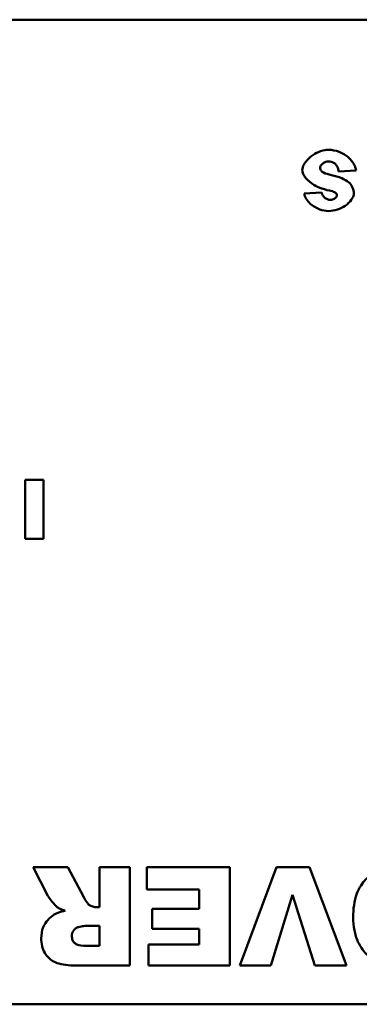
# Model space of a CAD drawing. Header units: inches. Extents: x 0.8 to 75.7, y -7.8 to 49.3.
# Tile 314 of 339: x 53.2 to 53.9, y 43.6 to 45.6. Entities that reach past the tile are written whole.
import ezdxf

# ---------------------------------------------------------------- set-up
doc = ezdxf.new("R2010")
doc.units = ezdxf.units.IN
doc.header["$MEASUREMENT"] = 0
doc.layers.add('Visible Edges(ROSSANSI)', color=7, linetype='Continuous', lineweight=50)

msp = doc.modelspace()

# ---------------------------------------------------------------- linework, layer by layer
at = {"layer": 'Visible Edges(ROSSANSI)'}
for p, q in [((51.2463, 45.6139), (55.2463, 45.6139)), ((53.8678, 45.3055), (53.9032, 45.3077)), ((53.8331, 45.2632), (53.7981, 45.2611)), ((53.2308, 44.6791), (53.2308, 44.5591)), ((53.268, 44.6791), (53.2308, 44.6791)), ((53.268, 44.5591), (53.268, 44.6791)), ((53.2308, 44.5591), (53.268, 44.5591)), ((53.3172, 43.8924), (53.2473, 43.8924)), ((53.2473, 43.8924), (53.2771, 43.8344)), ((53.3501, 43.8312), (53.3172, 43.8924)), ((53.4438, 43.8924), (53.3817, 43.8924)), ((53.3817, 43.8924), (53.3817, 43.8112)), ((53.4438, 43.6924), (53.4438, 43.8924)), ((53.6467, 43.8924), (53.4781, 43.8924)), ((53.4781, 43.8924), (53.4781, 43.8471)), ((53.6467, 43.6924), (53.6467, 43.8924)), ((53.7414, 43.8924), (53.6671, 43.6924)), ((53.8084, 43.8924), (53.7414, 43.8924)), ((53.8841, 43.6924), (53.8084, 43.8924)), ((53.4781, 43.8471), (53.5847, 43.8471)), ((53.5847, 43.8471), (53.5847, 43.8077)), ((53.7299, 43.6924), (53.7742, 43.8364)), ((53.7742, 43.8364), (53.8194, 43.6924)), ((53.3817, 43.8112), (53.3763, 43.8112)), ((53.5847, 43.8077), (53.4887, 43.8077)), ((53.4887, 43.8077), (53.4887, 43.7669)), ((53.3557, 43.7734), (53.3817, 43.7734)), ((53.3817, 43.7734), (53.3817, 43.7328)), ((53.4887, 43.7669), (53.5847, 43.7669)), ((53.5847, 43.7669), (53.5847, 43.7351)), ((53.3817, 43.7328), (53.3547, 43.7328)), ((53.4812, 43.7351), (53.4812, 43.6924)), ((53.5847, 43.7351), (53.4812, 43.7351)), ((53.3409, 43.6924), (53.4438, 43.6924)), ((53.4812, 43.6924), (53.6467, 43.6924)), ((53.6671, 43.6924), (53.7299, 43.6924)), ((53.8194, 43.6924), (53.8841, 43.6924)), ((55.2463, 43.6139), (51.2463, 43.6139))]:
    msp.add_line(p, q, dxfattribs=at)
for points, knots in [([(53.8474, 45.3495), (53.8424, 45.3495), (53.8369, 45.3486), (53.8257, 45.3448), (53.8204, 45.3422), (53.8094, 45.3348), (53.8043, 45.3298), (53.798, 45.3211), (53.7962, 45.3175), (53.7945, 45.3121), (53.7941, 45.3101), (53.7941, 45.3083)], [-0.1079693, -0.1079693, -0.1079693, -0.1079693, -0.0849084, -0.0849084, -0.0623021, -0.0623021, -0.0338251, -0.0338251, -0.0135201, -0.0135201, 0, 0, 0, 0]), ([(53.9032, 45.3077), (53.903, 45.3099), (53.9025, 45.312), (53.901, 45.3164), (53.9, 45.3187), (53.8963, 45.3252), (53.8928, 45.3295), (53.8831, 45.3383), (53.8765, 45.3425), (53.8621, 45.3481), (53.8548, 45.3495), (53.8474, 45.3495)], [-0.2117542, -0.2117542, -0.2117542, -0.2117542, -0.1903645, -0.1903645, -0.1669037, -0.1669037, -0.1177194, -0.1177194, -0.0565722, -0.0565722, 0, 0, 0, 0]), ([(53.8302, 45.3135), (53.8302, 45.3142), (53.8303, 45.3149), (53.8309, 45.3162), (53.8313, 45.3169), (53.8326, 45.319), (53.834, 45.3204), (53.8375, 45.3231), (53.8396, 45.3243), (53.8434, 45.3256), (53.8451, 45.3259), (53.8467, 45.3259)], [-0.05915347, -0.05915347, -0.05915347, -0.05915347, -0.05308478, -0.05308478, -0.04595145, -0.04595145, -0.03045653, -0.03045653, -0.01244712, -0.01244712, 0, 0, 0, 0]), ([(53.8467, 45.3259), (53.8487, 45.3259), (53.8507, 45.3257), (53.8544, 45.3249), (53.8561, 45.3242), (53.8598, 45.3222), (53.8617, 45.3206), (53.8632, 45.3186)], [-0.04785209, -0.04785209, -0.04785209, -0.04785209, -0.0326965, -0.0326965, -0.01886617, -0.01886617, 0, 0, 0, 0]), ([(53.7941, 45.3083), (53.7941, 45.3065), (53.7945, 45.3044), (53.7963, 45.2996), (53.7976, 45.2972), (53.8023, 45.2903), (53.8071, 45.2854), (53.8229, 45.2748), (53.8348, 45.2698), (53.8491, 45.2667)], [-0.267374, -0.267374, -0.267374, -0.267374, -0.2317938, -0.2317938, -0.1934885, -0.1934885, -0.1119705, -0.1119705, 0, 0, 0, 0]), ([(53.8343, 45.3052), (53.8336, 45.3059), (53.8329, 45.3066), (53.8317, 45.3082), (53.8313, 45.3089), (53.8304, 45.311), (53.8302, 45.3122), (53.8302, 45.3135)], [-0.02452063, -0.02452063, -0.02452063, -0.02452063, -0.01688069, -0.01688069, -0.00993742, -0.00993742, 0, 0, 0, 0]), ([(53.8533, 45.2982), (53.8468, 45.2996), (53.8412, 45.3013), (53.8363, 45.3038), (53.8352, 45.3044), (53.8343, 45.3052)], [-0.03678535, -0.03678535, -0.03678535, -0.03678535, -0.00878684, -0.00878684, 0, 0, 0, 0]), ([(53.8632, 45.3186), (53.8645, 45.317), (53.8654, 45.315), (53.867, 45.3106), (53.8675, 45.308), (53.8678, 45.3055)], [-0.03547416, -0.03547416, -0.03547416, -0.03547416, -0.01963103, -0.01963103, 0, 0, 0, 0]), ([(53.8882, 45.2836), (53.8842, 45.2871), (53.8791, 45.2898), (53.8676, 45.2946), (53.8603, 45.2966), (53.8533, 45.2982)], [-0.09455123, -0.09455123, -0.09455123, -0.09455123, -0.05439136, -0.05439136, 0, 0, 0, 0]), ([(53.8987, 45.2604), (53.8987, 45.2629), (53.8984, 45.2653), (53.8974, 45.2699), (53.8966, 45.2721), (53.8938, 45.2778), (53.8912, 45.281), (53.8882, 45.2836)], [-0.06735087, -0.06735087, -0.06735087, -0.06735087, -0.04875334, -0.04875334, -0.03105094, -0.03105094, 0, 0, 0, 0]), ([(53.7981, 45.2611), (53.7983, 45.2592), (53.7988, 45.2573), (53.8001, 45.2535), (53.801, 45.2517), (53.8042, 45.2462), (53.8071, 45.2429), (53.8157, 45.2352), (53.8224, 45.2312), (53.8354, 45.2265), (53.8415, 45.2253), (53.8476, 45.2253)], [-0.1723082, -0.1723082, -0.1723082, -0.1723082, -0.1564478, -0.1564478, -0.1400334, -0.1400334, -0.1050876, -0.1050876, -0.0466288, -0.0466288, 0, 0, 0, 0]), ([(53.8513, 45.2477), (53.8503, 45.2477), (53.8493, 45.2478), (53.8472, 45.2483), (53.8462, 45.2486), (53.8431, 45.2499), (53.8412, 45.2512), (53.8376, 45.2543), (53.836, 45.2562), (53.834, 45.2598), (53.8334, 45.2615), (53.8331, 45.2632)], [-0.06484453, -0.06484453, -0.06484453, -0.06484453, -0.05697606, -0.05697606, -0.04876585, -0.04876585, -0.03167974, -0.03167974, -0.01336708, -0.01336708, 0, 0, 0, 0]), ([(53.8476, 45.2253), (53.8533, 45.2253), (53.8593, 45.2263), (53.8709, 45.23), (53.8764, 45.2327), (53.8865, 45.2396), (53.8906, 45.2436), (53.8956, 45.2505), (53.8971, 45.2533), (53.8984, 45.2575), (53.8987, 45.2591), (53.8987, 45.2604)], [-0.09140428, -0.09140428, -0.09140428, -0.09140428, -0.06908055, -0.06908055, -0.04810699, -0.04810699, -0.0259022, -0.0259022, -0.01035455, -0.01035455, 0, 0, 0, 0]), ([(53.8491, 45.2667), (53.8535, 45.2658), (53.8572, 45.2648), (53.8603, 45.2632), (53.861, 45.2628), (53.8616, 45.2623)], [-0.02660079, -0.02660079, -0.02660079, -0.02660079, -0.00578557, -0.00578557, 0, 0, 0, 0]), ([(53.8616, 45.2623), (53.8621, 45.2618), (53.8626, 45.2613), (53.8634, 45.2603), (53.8637, 45.2598), (53.8642, 45.2586), (53.8644, 45.2579), (53.8644, 45.2572)], [-0.01527857, -0.01527857, -0.01527857, -0.01527857, -0.01009745, -0.01009745, -0.00551869, -0.00551869, 0, 0, 0, 0]), ([(53.8644, 45.2572), (53.8644, 45.2567), (53.8643, 45.2562), (53.8639, 45.2552), (53.8637, 45.2547), (53.8628, 45.2533), (53.8619, 45.2523), (53.8594, 45.2502), (53.8577, 45.2492), (53.8543, 45.248), (53.8528, 45.2477), (53.8513, 45.2477)], [-0.04835878, -0.04835878, -0.04835878, -0.04835878, -0.04358287, -0.04358287, -0.03823797, -0.03823797, -0.0268551, -0.0268551, -0.0114803, -0.0114803, 0, 0, 0, 0]), ([(53.9992, 43.8958), (53.9902, 43.8958), (53.9811, 43.8952), (53.9644, 43.892), (53.9567, 43.8897), (53.9403, 43.8821), (53.9309, 43.8758), (53.9165, 43.8605), (53.9099, 43.8515), (53.8994, 43.8238), (53.8975, 43.807), (53.8975, 43.7909)], [-0.5784243, -0.5784243, -0.5784243, -0.5784243, -0.4607074, -0.4607074, -0.3563236, -0.3563236, -0.2246714, -0.2246714, -0.1222683, -0.1222683, 0, 0, 0, 0]), ([(53.2771, 43.8344), (53.28, 43.8291), (53.2868, 43.8206), (53.2919, 43.8149), (53.2939, 43.8126), (53.2956, 43.8113)], [-0.0475664, -0.0475664, -0.0475664, -0.0475664, -0.01629537, -0.01629537, 0, 0, 0, 0]), ([(53.3611, 43.8158), (53.3592, 43.8172), (53.3575, 43.8193), (53.3538, 43.8244), (53.3518, 43.8279), (53.3501, 43.8312)], [-0.04799052, -0.04799052, -0.04799052, -0.04799052, -0.02776434, -0.02776434, 0, 0, 0, 0]), ([(53.3118, 43.804), (53.3077, 43.8031), (53.3034, 43.802), (53.2962, 43.7994), (53.293, 43.7979), (53.29, 43.7961)], [-0.05836585, -0.05836585, -0.05836585, -0.05836585, -0.02602768, -0.02602768, 0, 0, 0, 0]), ([(53.2956, 43.8113), (53.2976, 43.8099), (53.3, 43.8087), (53.3053, 43.8063), (53.3086, 43.8051), (53.3118, 43.804)], [-0.04396823, -0.04396823, -0.04396823, -0.04396823, -0.02536473, -0.02536473, 0, 0, 0, 0]), ([(53.3763, 43.8112), (53.3735, 43.8112), (53.3709, 43.8115), (53.3657, 43.8131), (53.3633, 43.8143), (53.3611, 43.8158)], [-0.04128429, -0.04128429, -0.04128429, -0.04128429, -0.02046196, -0.02046196, 0, 0, 0, 0]), ([(53.29, 43.7961), (53.285, 43.7931), (53.2805, 43.7894), (53.2735, 43.7814), (53.27, 43.7765), (53.2646, 43.7632), (53.2635, 43.7555), (53.2635, 43.7478)], [-0.1729998, -0.1729998, -0.1729998, -0.1729998, -0.1099125, -0.1099125, -0.0585798, -0.0585798, 0, 0, 0, 0]), ([(53.8975, 43.7909), (53.8975, 43.782), (53.8982, 43.7729), (53.9015, 43.7562), (53.9038, 43.7484), (53.9129, 43.7284), (53.9201, 43.7201), (53.9337, 43.7069), (53.9434, 43.701), (53.969, 43.691), (53.9854, 43.6889), (54.0015, 43.6889)], [-0.33721, -0.33721, -0.33721, -0.33721, -0.3003307, -0.3003307, -0.2671462, -0.2671462, -0.2098487, -0.2098487, -0.1224121, -0.1224121, 0, 0, 0, 0]), ([(53.3257, 43.7528), (53.3257, 43.7547), (53.3259, 43.7566), (53.327, 43.7602), (53.3278, 43.7619), (53.33, 43.7651), (53.3315, 43.7668), (53.3352, 43.7694), (53.3373, 43.7702), (53.3395, 43.7707)], [-0.06616081, -0.06616081, -0.06616081, -0.06616081, -0.05030633, -0.05030633, -0.03484028, -0.03484028, -0.01744047, -0.01744047, 0, 0, 0, 0]), ([(53.3395, 43.7707), (53.3427, 43.7714), (53.3464, 43.7722), (53.3516, 43.7731), (53.354, 43.7734), (53.3557, 43.7734)], [-0.03260812, -0.03260812, -0.03260812, -0.03260812, -0.01259313, -0.01259313, 0, 0, 0, 0]), ([(53.2635, 43.7478), (53.2635, 43.7426), (53.264, 43.7373), (53.2664, 43.7274), (53.2682, 43.7229), (53.2724, 43.7157), (53.2761, 43.7101), (53.2888, 43.7001), (53.2951, 43.6978), (53.3105, 43.6935), (53.3253, 43.6924), (53.3409, 43.6924)], [-0.3478433, -0.3478433, -0.3478433, -0.3478433, -0.2771868, -0.2771868, -0.2119819, -0.2119819, -0.1651904, -0.1651904, -0.1187751, -0.1187751, 0, 0, 0, 0]), ([(53.3547, 43.7328), (53.3471, 43.7328), (53.3405, 43.7336), (53.3336, 43.7365), (53.3321, 43.7376), (53.3291, 43.7406), (53.3279, 43.7424), (53.3261, 43.7471), (53.3257, 43.75), (53.3257, 43.7528)], [-0.08689192, -0.08689192, -0.08689192, -0.08689192, -0.05388046, -0.05388046, -0.03857972, -0.03857972, -0.0217833, -0.0217833, 0, 0, 0, 0])]:
    msp.add_open_spline(points, degree=3, knots=knots, dxfattribs=at)

doc.saveas('drawing.dxf')
